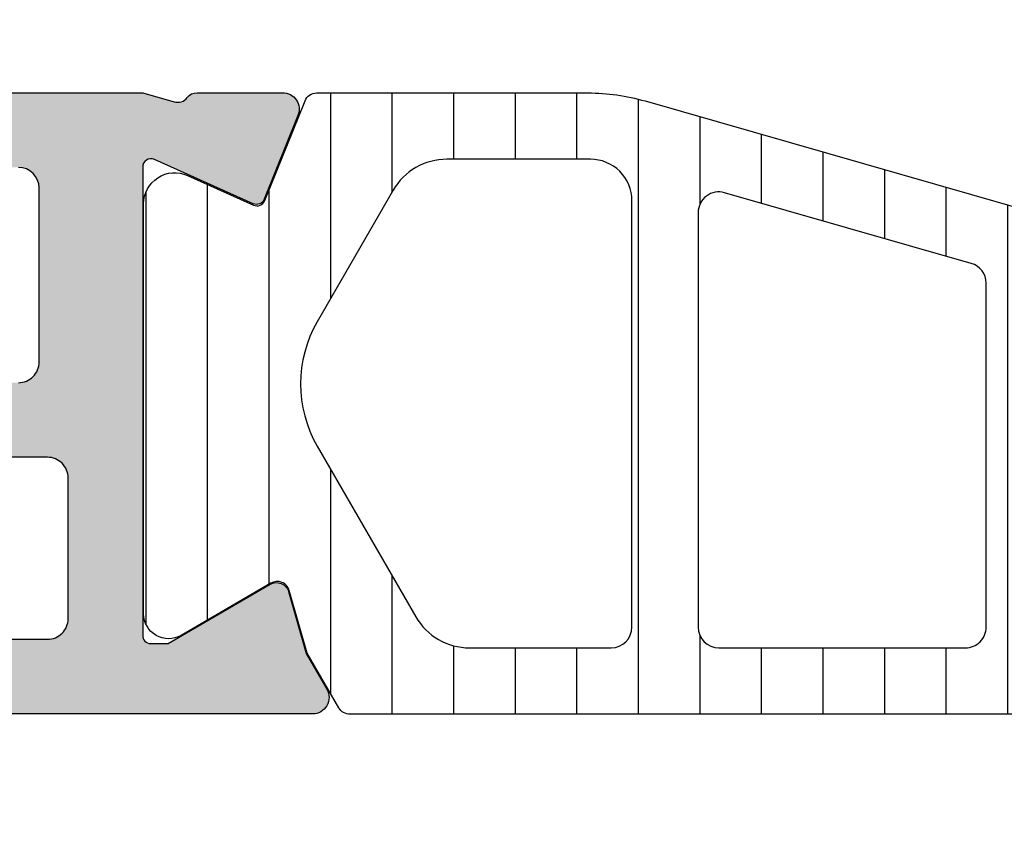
# Model space of a CAD drawing. Header units: millimetres. Extents: x 373037 to 682063, y 76092 to 274210.
# Tile 392 of 552: x 681549 to 681573, y 255978 to 255998. Entities that reach past the tile are written whole.
import ezdxf

# ---------------------------------------------------------------- set-up
doc = ezdxf.new("R2010")
doc.units = ezdxf.units.MM
doc.header["$LTSCALE"] = 100
doc.layers.add('PUDORYS', color=253, linetype='CONTINUOUS')
pattern_1 = [(135, (679960.638258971, 248348.1544064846), (-1.077630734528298, -1.077630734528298), []), (225, (679960.638258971, 248348.1544064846), (1.077630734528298, -1.077630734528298), [])]

msp = doc.modelspace()

# ---------------------------------------------------------------- hatches: boundary and pattern name
at = {"layer": 'PUDORYS', "true_color": 0x939598}
h = msp.add_hatch(color=252, dxfattribs=at)
edge = h.paths.add_edge_path(flags=16)
edge.add_ellipse((681522.1563332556, 255987.3650437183), major_axis=(-0.4999740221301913, 0), ratio=1, start_angle=-90.00297707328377, end_angle=0.002977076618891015)
edge.add_line((681521.656359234, 255987.3650177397), (681521.656359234, 255969.3650177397))
edge.add_ellipse((681522.1563332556, 255969.3649917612), major_axis=(-0.4999740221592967, 0), ratio=1, start_angle=-0.002977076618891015, end_angle=90.00297707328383)
edge.add_line((681522.156359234, 255968.8650177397), (681534.656359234, 255968.8650177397))
edge.add_ellipse((681534.656337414, 255969.3650395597), major_axis=(-0.5000218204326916, 0), ratio=1, start_angle=90.00250027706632, end_angle=179.9974997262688)
edge.add_line((681535.156359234, 255969.3650177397), (681535.156359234, 255981.9680687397))
edge.add_ellipse((681536.6563581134, 255981.9680698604), major_axis=(-1.499998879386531, 0), ratio=1, start_angle=-90.00004280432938, end_angle=4.280432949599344e-05, ccw=False)
edge.add_line((681536.656359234, 255983.4680687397), (681549.656347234, 255983.4680687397))
edge.add_ellipse((681549.6563476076, 255983.9680683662), major_axis=(-0.4999996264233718, 0), ratio=1, start_angle=89.99995719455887, end_angle=180.0000428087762)
edge.add_line((681550.156347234, 255983.9680687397), (681550.156347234, 255987.3650177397))
edge.add_ellipse((681549.6563476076, 255987.3650181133), major_axis=(-0.4999996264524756, 0), ratio=1, start_angle=179.9999571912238, end_angle=270.0000428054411)
edge.add_line((681549.656347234, 255987.8650177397), (681522.156359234, 255987.8650177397))
edge = h.paths.add_edge_path()
edge.add_line((681520.9563472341, 256016.6650127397), (681523.9563472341, 256016.6650127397))
edge.add_line((681523.9563472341, 256016.6650127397), (681523.9563472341, 256014.6650127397))
edge.add_arc((681523.4563732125, 256014.6649867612), 0.4999740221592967, -90.00297707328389, 0.002977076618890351, ccw=False)
edge.add_line((681523.4563472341, 256014.1650127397), (681522.9563472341, 256014.1650127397))
edge.add_line((681522.9563472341, 256014.1650127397), (681522.9563472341, 256015.1650127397))
edge.add_line((681522.9563472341, 256015.1650127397), (681521.9563472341, 256015.1650127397))
edge.add_arc((681521.9564113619, 256014.1649486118), 1.000064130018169, 90.00367402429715, 179.9963259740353)
edge.add_line((681520.9563472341, 256014.1650127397), (681520.9563472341, 256010.1650127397))
edge.add_arc((681521.9563772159, 256010.1650427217), 1.000029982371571, 180.0017177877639, 269.9982822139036)
edge.add_line((681521.9563472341, 256009.1650127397), (681522.9563472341, 256009.1650127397))
edge.add_line((681522.9563472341, 256009.1650127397), (681522.9563472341, 256010.1650127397))
edge.add_line((681522.9563472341, 256010.1650127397), (681523.4563472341, 256010.1650127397))
edge.add_arc((681523.4563416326, 256009.6650071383), 0.5000056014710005, 0.0006418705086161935, 89.99935813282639, ccw=False)
edge.add_line((681523.9563472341, 256009.6650127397), (681523.9563472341, 256006.8650097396))
edge.add_arc((681523.4563472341, 256006.8650097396), 0.5, 180.0000000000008, 360, ccw=False)
edge.add_line((681522.9563472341, 256006.8650097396), (681522.9563472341, 256007.1650127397))
edge.add_arc((681522.4563365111, 256007.1650020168), 0.5000107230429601, 0.001228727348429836, 89.99877126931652)
edge.add_line((681522.4563472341, 256007.6650127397), (681521.9563472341, 256007.6650127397))
edge.add_arc((681521.9564151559, 256007.1649448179), 0.5000679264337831, 90.00778221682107, 179.992217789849)
edge.add_line((681521.4563472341, 256007.1650127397), (681521.4563472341, 255995.8650177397))
edge.add_arc((681521.956369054, 255995.8650395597), 0.5000218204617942, 180.0025002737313, 269.9974997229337)
edge.add_line((681521.9563472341, 255995.3650177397), (681522.4563472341, 255995.3650177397))
edge.add_arc((681522.4564099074, 255995.8649550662), 0.4999373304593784, 269.9928172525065, 360.0071827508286)
edge.add_line((681522.9563472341, 255995.8650177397), (681522.9563472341, 255996.1650207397))
edge.add_arc((681523.4564100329, 255996.1649579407), 0.5000628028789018, 90.00719532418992, 179.992804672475, ccw=False)
edge.add_line((681523.4563472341, 255996.6650207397), (681527.9563472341, 255996.6650207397))
edge.add_arc((681527.9563416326, 255996.1650151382), 0.5000056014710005, 0.0006418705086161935, 89.99935813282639, ccw=False)
edge.add_line((681528.4563472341, 255996.1650207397), (681528.4563472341, 255995.3650177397))
edge.add_arc((681527.9563732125, 255995.3649917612), 0.4999740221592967, -90.00297707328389, 0.002977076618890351, ccw=False)
edge.add_line((681527.9563472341, 255994.8650177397), (681525.9563472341, 255994.8650177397))
edge.add_arc((681525.9564151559, 255994.3649498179), 0.5000679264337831, 90.00778221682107, 179.992217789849)
edge.add_line((681525.4563472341, 255994.3650177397), (681525.4563472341, 255993.8650177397))
edge.add_arc((681524.9564099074, 255993.8649550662), 0.4999373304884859, -90.00718274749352, 0.007182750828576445, ccw=False)
edge.add_line((681524.9563472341, 255993.3650177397), (681521.9563472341, 255993.3650177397))
edge.add_arc((681521.9564023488, 255992.864962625), 0.500055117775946, 90.00631499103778, 179.9936850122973)
edge.add_line((681521.4563472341, 255992.8650177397), (681521.4563472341, 255991.1650207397))
edge.add_arc((681522.9563153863, 255991.1649888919), 1.499968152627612, 179.9987834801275, 270.0012165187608)
edge.add_line((681522.9563472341, 255989.6650207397), (681548.9563472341, 255989.6650207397))
edge.add_arc((681548.9563680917, 255990.1649998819), 0.4999791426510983, 269.9976097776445, 360.0023902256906)
edge.add_line((681549.4563472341, 255990.1650207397), (681549.4563472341, 255994.3650177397))
edge.add_arc((681548.9563416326, 255994.3650121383), 0.500005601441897, 0.0006418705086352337, 89.99935813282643)
edge.add_line((681548.9563472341, 255994.8650177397), (681546.9563472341, 255994.8650177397))
edge.add_arc((681546.956369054, 255995.3650395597), 0.5000218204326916, 180.0025002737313, 269.9974997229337, ccw=False)
edge.add_line((681546.4563472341, 255995.3650177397), (681546.4563472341, 255996.1650207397))
edge.add_arc((681546.9563997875, 255996.1649681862), 0.5000525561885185, 90.00602154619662, 179.9939784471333, ccw=False)
edge.add_line((681546.9563472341, 255996.6650207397), (681551.9563482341, 255996.6650207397))
edge.add_line((681551.9563482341, 255996.6650207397), (681552.7142372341, 255996.4476997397))
edge.add_arc((681552.7969285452, 255996.7360781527), 0.2999999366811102, 253.9999757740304, 322.0951853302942)
edge.add_arc((681553.2703483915, 255996.3674676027), 0.3000001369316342, 90.00003006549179, 142.0952818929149, ccw=False)
edge.add_line((681553.2703482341, 255996.6674677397), (681555.3344952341, 255996.6674657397))
edge.add_arc((681555.3344956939, 255996.2674663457), 0.399999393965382, -21.97376953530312, 90.00006587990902, ccw=False)
edge.add_line((681555.705437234, 255996.1177937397), (681554.8890762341, 255994.0945647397))
edge.add_arc((681554.7036059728, 255994.169401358), 0.1999993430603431, 245.85890762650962, 338.02609216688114, ccw=False)
edge.add_line((681554.621809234, 255993.9868937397), (681552.238124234, 255995.0552137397))
edge.add_arc((681552.1563275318, 255994.8727056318), 0.1999997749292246, 65.85897455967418, 180.8199006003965)
edge.add_line((681551.9563482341, 255994.8698437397), (681551.9563472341, 255983.5657637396))
edge.add_arc((681552.1477617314, 255983.5573320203), 0.191600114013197, 177.4777781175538, 271.0444500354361)
edge.add_line((681552.151254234, 255983.3657637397), (681552.571838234, 255983.3657637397))
edge.add_line((681552.5718382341, 255983.3657637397), (681555.0374502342, 255984.7974987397))
edge.add_arc((681555.1882619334, 255984.5381617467), 0.2999997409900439, 15.999971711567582, 120.17919611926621, ccw=False)
edge.add_line((681555.476640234, 255984.6208527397), (681555.904511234, 255983.1286917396))
edge.add_line((681555.904511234, 255983.1286917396), (681556.402923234, 255982.2654167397))
edge.add_arc((681556.0565129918, 255982.0654167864), 0.4000000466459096, -89.9999652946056, 29.999988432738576, ccw=False)
edge.add_line((681556.056513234, 255981.6654167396), (681551.9485822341, 255981.6657637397))
edge.add_line((681551.9485822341, 255981.6657637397), (681537.456525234, 255981.6680687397))
edge.add_arc((681537.4563471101, 255981.1680688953), 0.4999998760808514, 89.9795884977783, 180.0000178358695)
edge.add_line((681536.9563472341, 255981.1680687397), (681536.9563472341, 255975.7650267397))
edge.add_arc((681537.4563468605, 255975.7650263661), 0.4999996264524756, 179.9999571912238, 270.0000428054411)
edge.add_line((681537.4563472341, 255975.2650267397), (681539.9563472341, 255975.2650267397))
edge.add_arc((681539.9563476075, 255974.7650271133), 0.4999996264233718, -4.280877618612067e-05, 90.00004280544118, ccw=False)
edge.add_line((681540.4563472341, 255974.7650267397), (681540.4563472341, 255973.4650237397))
edge.add_arc((681539.9563680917, 255973.4650028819), 0.4999791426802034, -90.00239022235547, 0.0023902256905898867, ccw=False)
edge.add_line((681539.9563472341, 255972.9650237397), (681539.4563472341, 255972.9650237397))
edge.add_line((681539.4563472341, 255972.9650237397), (681539.4563472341, 255973.9650237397))
edge.add_line((681539.4563472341, 255973.9650237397), (681537.9563472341, 255973.9650237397))
edge.add_arc((681537.9563789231, 255972.9649920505), 1.000031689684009, 90.00181559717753, 179.9981844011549)
edge.add_line((681536.9563472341, 255972.9650237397), (681536.9563472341, 255968.9650237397))
edge.add_arc((681537.9564164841, 255968.9650929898), 1.00006925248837, 180.0039674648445, 269.996032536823)
edge.add_line((681537.9563472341, 255967.9650237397), (681539.4563472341, 255967.9650237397))
edge.add_line((681539.4563472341, 255967.9650237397), (681539.4563472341, 255968.9650237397))
edge.add_line((681539.4563472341, 255968.9650237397), (681539.9563472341, 255968.9650237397))
edge.add_arc((681539.9563732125, 255968.4650497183), 0.4999740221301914, -0.002977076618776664, 90.00297707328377, ccw=False)
edge.add_line((681540.4563472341, 255968.4650237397), (681540.4563472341, 255967.1650207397))
edge.add_arc((681539.9563416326, 255967.1650263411), 0.500005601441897, 270.00064186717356, 359.9993581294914, ccw=False)
edge.add_line((681539.9563472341, 255966.6650207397), (681520.9563472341, 255966.6650207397))
edge.add_arc((681520.9563179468, 255968.1649914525), 1.49997071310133, 179.9988812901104, 270.0011187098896, ccw=False)
edge.add_line((681519.4563472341, 255968.1650207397), (681519.4563472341, 256015.1650127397))
edge.add_arc((681520.9564075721, 256015.1649524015), 1.500060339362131, 90.0023046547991, 179.9976953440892, ccw=False)
h = msp.add_hatch(dxfattribs=at)
h.set_pattern_fill('ANSI37', color=252, scale=0.48, angle=90, style=0)
h.set_pattern_definition(pattern_1)
edge = h.paths.add_edge_path(flags=16)
edge.add_line((681582.8575962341, 256012.3292867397), (681582.7578522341, 256013.7221407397))
edge.add_arc((681583.3563191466, 256013.7649982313), 0.5999995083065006, 89.99999164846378, 184.0960805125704, ccw=False)
edge.add_arc((681583.3563193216, 256013.7649982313), 0.5999995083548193, -4.096080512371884, 90.00000835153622, ccw=False)
edge.add_line((681583.9547862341, 256013.7221407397), (681583.8550422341, 256012.3292867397))
edge.add_arc((681583.356319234, 256012.3650012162), 0.5000001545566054, 184.096064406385, 355.9039355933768, ccw=False)
edge = h.paths.add_edge_path(flags=16)
edge.add_arc((681584.9563158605, 256009.1649931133), 0.4999996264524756, 89.99995719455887, 180.0000428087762, ccw=False)
edge.add_line((681584.9563162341, 256009.6649927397), (681588.550001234, 256009.6649927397))
edge.add_arc((681588.5500012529, 256009.1649924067), 0.5000003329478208, -23.218026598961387, 90.00000216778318, ccw=False)
edge.add_line((681589.009507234, 256008.9678767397), (681586.293629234, 256002.6367747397))
edge.add_arc((681585.8341238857, 256002.8338906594), 0.4999998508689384, 267.4998893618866, 336.78191820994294, ccw=False)
edge.add_line((681585.812313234, 256002.3343667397), (681584.934506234, 256002.3726927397))
edge.add_arc((681584.9563157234, 256002.8722163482), 0.4999994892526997, 179.9999551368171, 267.5000208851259, ccw=False)
edge.add_line((681584.4563162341, 256002.8722167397), (681584.4563162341, 256009.1649927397))
edge = h.paths.add_edge_path(flags=16)
edge.add_line((681559.402397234, 256003.7568307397), (681555.253727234, 256012.6536837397))
edge.add_arc((681555.706880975, 256012.8649928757), 0.4999998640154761, 89.9999703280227, 205.0000079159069, ccw=False)
edge.add_line((681555.7068812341, 256013.3649927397), (681565.056316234, 256013.3649927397))
edge.add_arc((681565.0563166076, 256012.8649931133), 0.4999996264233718, -4.280877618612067e-05, 90.00004280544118, ccw=False)
edge.add_line((681565.556316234, 256012.8649927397), (681565.556316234, 256003.7410697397))
edge.add_arc((681565.0563161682, 256003.7410699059), 0.5000000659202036, 267.4999727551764, 359.999980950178, ccw=False)
edge.add_line((681565.0345062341, 256003.2415457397), (681559.8337422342, 256003.4686157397))
edge.add_arc((681559.8555519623, 256003.9681411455), 0.5000012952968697, 205.0000919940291, 267.5000025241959, ccw=False)
edge = h.paths.add_edge_path(flags=16)
edge.add_arc((681568.2563158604, 256012.8649931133), 0.4999996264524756, 89.99995719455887, 180.0000428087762, ccw=False)
edge.add_line((681568.256316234, 256013.3649927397), (681575.4563162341, 256013.3649927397))
edge.add_arc((681575.4563166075, 256012.8649931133), 0.4999996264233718, -4.280877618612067e-05, 90.00004280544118, ccw=False)
edge.add_line((681575.9563162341, 256012.8649927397), (681575.9563162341, 256011.6649927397))
edge.add_arc((681577.9563147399, 256011.6649912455), 1.999998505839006, 179.9999571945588, 270.0000428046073)
edge.add_line((681577.9563162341, 256009.6649927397), (681581.7563162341, 256009.6649927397))
edge.add_arc((681581.7563166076, 256009.1649931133), 0.4999996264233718, -4.280877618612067e-05, 90.00004280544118, ccw=False)
edge.add_line((681582.256316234, 256009.1649927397), (681582.256316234, 256003.0119317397))
edge.add_arc((681581.756316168, 256003.011931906), 0.5000000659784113, 267.4999727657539, 359.999980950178, ccw=False)
edge.add_line((681581.7345062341, 256002.5124077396), (681576.2345062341, 256002.7525427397))
edge.add_arc((681576.2563157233, 256003.2520663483), 0.4999994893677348, 179.9999551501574, 267.50002088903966, ccw=False)
edge.add_line((681575.756316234, 256003.2520667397), (681575.756316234, 256008.5649927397))
edge.add_arc((681574.656316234, 256008.5649927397), 1.100000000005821, 0, 180)
edge.add_line((681573.556316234, 256008.5649927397), (681573.556316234, 256003.3917817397))
edge.add_arc((681573.0563161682, 256003.3917819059), 0.5000000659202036, 267.4999727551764, 359.999980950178, ccw=False)
edge.add_line((681573.0345062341, 256002.8922577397), (681568.2345062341, 256003.1018307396))
edge.add_arc((681568.2563157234, 256003.6013543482), 0.4999994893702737, 179.9999551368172, 267.50002088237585, ccw=False)
edge.add_line((681567.756316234, 256003.6013547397), (681567.756316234, 256012.8649927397))
edge = h.paths.add_edge_path()
edge.add_line((681553.043263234, 256011.4785357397), (681557.141112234, 256002.6906697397))
edge.add_ellipse((681559.8600376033, 256003.9585272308), major_axis=(-3.00000296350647, 0), ratio=1, start_angle=25.00003062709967, end_angle=87.49994116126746)
edge.add_line((681559.729176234, 256000.9613797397), (681560.378126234, 256000.9330457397))
edge.add_ellipse((681560.3563167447, 256000.4335221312), major_axis=(-0.4999994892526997, 0), ratio=1, start_angle=179.9999551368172, end_angle=267.5000208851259, ccw=False)
edge.add_line((681560.856316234, 256000.4335217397), (681560.856316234, 255999.4649927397))
edge.add_ellipse((681560.9563161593, 255999.464992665), major_axis=(-0.09999992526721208, 0), ratio=1, start_angle=-4.28221165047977e-05, end_angle=90.00004282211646)
edge.add_line((681560.9563162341, 255999.3649927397), (681561.556316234, 255999.3649927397))
edge.add_ellipse((681561.5563163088, 255999.464992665), major_axis=(-0.09999992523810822, 0), ratio=1, start_angle=89.99995719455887, end_angle=180.0000428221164)
edge.add_line((681561.656316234, 255999.4649927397), (681561.656316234, 256000.3680307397))
edge.add_ellipse((681562.1563162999, 256000.3680305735), major_axis=(-0.5000000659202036, 0), ratio=1, start_angle=267.4999727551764, end_angle=359.99998095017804, ccw=False)
edge.add_line((681562.1781262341, 256000.8675547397), (681571.0784202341, 256000.4737167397))
edge.add_ellipse((681571.0563161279, 255999.9742054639), major_axis=(-0.5000001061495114, 0), ratio=1, start_angle=179.9999170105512, end_angle=267.4662307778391, ccw=False)
edge.add_line((681571.556316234, 255999.9742047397), (681571.556316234, 255999.3649927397))
edge.add_ellipse((681571.6563161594, 255999.364992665), major_axis=(-0.09999992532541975, 0), ratio=1, start_angle=-4.282211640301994e-05, end_angle=90.00004277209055)
edge.add_line((681571.656316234, 255999.2649927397), (681572.256316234, 255999.2649927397))
edge.add_ellipse((681572.2563163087, 255999.364992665), major_axis=(-0.09999992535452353, 0), ratio=1, start_angle=89.99995721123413, end_angle=180.0000428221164)
edge.add_line((681572.356316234, 255999.3649927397), (681572.356316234, 255999.8945547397))
edge.add_ellipse((681572.8563167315, 255999.8945550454), major_axis=(-0.5000004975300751, 0), ratio=1, start_angle=-92.53369799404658, end_angle=3.503136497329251e-05, ccw=False)
edge.add_line((681572.8784202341, 256000.3940667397), (681584.4186452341, 255999.8834107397))
edge.add_ellipse((681584.3968357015, 255999.383886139), major_axis=(-0.5000004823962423, 0), ratio=1, start_angle=176.7829426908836, end_angle=267.50002091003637, ccw=False)
edge.add_line((681584.8960482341, 255999.3558267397), (681584.607485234, 255994.2220837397))
edge.add_ellipse((681584.197067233, 255994.3376391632), major_axis=(-0.4263754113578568, 0), ratio=1, start_angle=20.758972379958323, end_angle=164.2751455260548, ccw=False)
edge.add_line((681583.798372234, 255994.1865157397), (681583.799612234, 255994.4191187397))
edge.add_line((681583.7996122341, 255994.4191187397), (681584.0977502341, 255996.3016977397))
edge.add_line((681584.0977502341, 255996.3016977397), (681583.6973242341, 255999.1509827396))
edge.add_ellipse((681583.4002436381, 255999.109232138), major_axis=(-0.2999999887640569, 0), ratio=1, start_angle=187.9997440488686, end_angle=304.5977463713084)
edge.add_ellipse((681584.9333570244, 255996.8866610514), major_axis=(-3.000047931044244, 0), ratio=1, start_angle=-55.40235871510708, end_angle=18.00842457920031)
edge.add_line((681582.0802782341, 255995.9591757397), (681582.7138542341, 255993.7042847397))
edge.add_ellipse((681583.4890667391, 255993.8652142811), major_axis=(-0.791740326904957, 0), ratio=1, start_angle=11.72768979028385, end_angle=83.20165374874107)
edge.add_line((681583.3953442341, 255993.0790407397), (681584.4535542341, 255993.0778197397))
edge.add_ellipse((681584.3244299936, 255994.2569059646), major_axis=(-1.186135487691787, 0), ratio=1, start_angle=96.24967815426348, end_angle=161.3444235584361)
edge.add_line((681585.4482442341, 255993.8774867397), (681586.5425772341, 255997.1188267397))
edge.add_line((681586.5425772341, 255997.1188267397), (681589.4323552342, 256005.1686217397))
edge.add_line((681589.432355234, 256005.1686217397), (681593.765164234, 256015.0664987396))
edge.add_ellipse((681593.3061552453, 256015.2647688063), major_axis=(-0.5000002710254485, 0), ratio=1, start_angle=156.6379505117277, end_angle=269.9334236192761)
edge.add_line((681593.3067362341, 256015.7647687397), (681592.760035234, 256015.7654037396))
edge.add_ellipse((681592.7594549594, 256015.2654036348), major_axis=(-0.5000004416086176, 0), ratio=1, start_angle=269.9335054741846, end_angle=336.0791754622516)
edge.add_line((681592.302401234, 256015.4681407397), (681590.900645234, 256012.2641377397))
edge.add_ellipse((681589.9845041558, 256012.6649920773), major_axis=(-0.9999993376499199, 0), ratio=1, start_angle=89.99994718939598, end_angle=156.368385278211, ccw=False)
edge.add_line((681589.984503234, 256011.6649927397), (681584.756561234, 256011.6649927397))
edge.add_line((681584.756561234, 256011.6649927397), (681584.7565522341, 256013.4644717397))
edge.add_line((681584.7565522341, 256013.4644717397), (681585.2713532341, 256013.6024137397))
edge.add_ellipse((681585.1565879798, 256013.8795677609), major_axis=(-0.2999756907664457, 0), ratio=1, start_angle=112.4937002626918, end_angle=202.5035666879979)
edge.add_line((681585.4337222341, 256013.9943807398), (681584.5845552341, 256015.2645077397))
edge.add_ellipse((681583.7186910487, 256014.7647869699), major_axis=(-0.9997207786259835, 0), ratio=1, start_angle=209.9907606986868, end_angle=270.0076118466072)
edge.add_line((681583.718558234, 256015.7645077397), (681582.994197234, 256015.7644767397))
edge.add_ellipse((681582.9944052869, 256014.7647389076), major_axis=(-0.9997378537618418, 0), ratio=1, start_angle=270.0119236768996, end_angle=330.0086750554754)
edge.add_line((681582.1285312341, 256015.2644767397), (681581.2793642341, 256013.9943807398))
edge.add_ellipse((681581.5565117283, 256013.8795688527), major_axis=(-0.2999875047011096, 0), ratio=1, start_angle=-22.50240616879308, end_angle=67.5013961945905)
edge.add_line((681581.441718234, 256013.6024137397), (681581.956534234, 256013.4644417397))
edge.add_line((681581.9565342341, 256013.4644417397), (681581.9565422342, 256011.6649927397))
edge.add_line((681581.956542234, 256011.6649927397), (681578.7563152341, 256011.6649927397))
edge.add_ellipse((681578.7563150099, 256011.9649925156), major_axis=(-0.2999997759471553, 0), ratio=1, start_angle=-4.279988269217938e-05, end_angle=90.00004280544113, ccw=False)
edge.add_line((681578.4563152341, 256011.9649927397), (681578.4563152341, 256015.2649887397))
edge.add_ellipse((681577.9563156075, 256015.2649891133), major_axis=(-0.4999996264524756, 0), ratio=1, start_angle=179.9999571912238, end_angle=270.0000428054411)
edge.add_line((681577.9563152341, 256015.7649887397), (681551.0586932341, 256015.7649887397))
edge.add_line((681551.0586932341, 256015.7649887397), (681550.1635752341, 256014.2145967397))
edge.add_ellipse((681550.5965877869, 256013.9645966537), major_axis=(-0.4999999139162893, 0), ratio=1, start_angle=-30.0000170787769, end_angle=89.99993665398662)
edge.add_line((681550.5965872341, 256013.4645967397), (681550.5965872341, 256011.7672257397))
edge.add_line((681550.5965872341, 256011.7672257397), (681552.590109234, 256011.7672257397))
edge.add_ellipse((681552.5901095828, 256011.2672254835), major_axis=(-0.5000002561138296, 0), ratio=1, start_angle=205.0001285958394, end_angle=270.00003995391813, ccw=False)
h = msp.add_hatch(dxfattribs=at)
h.set_pattern_fill('ANSI37', color=252, scale=0.48, angle=90, style=0)
h.set_pattern_definition(pattern_1)
edge = h.paths.add_edge_path(flags=16)
edge.add_line((681582.8575962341, 256012.3292865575), (681582.7578522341, 256013.7221405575))
edge.add_arc((681583.3563191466, 256013.7649980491), 0.5999995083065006, 89.99999164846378, 184.0960805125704, ccw=False)
edge.add_arc((681583.3563193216, 256013.7649980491), 0.5999995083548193, -4.096080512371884, 90.00000835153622, ccw=False)
edge.add_line((681583.9547862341, 256013.7221405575), (681583.8550422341, 256012.3292865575))
edge.add_arc((681583.356319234, 256012.365001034), 0.5000001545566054, 184.096064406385, 355.9039355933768, ccw=False)
edge = h.paths.add_edge_path(flags=16)
edge.add_arc((681584.9563158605, 256009.1649929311), 0.4999996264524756, 89.99995719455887, 180.0000428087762, ccw=False)
edge.add_line((681584.9563162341, 256009.6649925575), (681588.550001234, 256009.6649925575))
edge.add_arc((681588.5500012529, 256009.1649922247), 0.5000003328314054, -23.21802661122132, 90.00000216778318, ccw=False)
edge.add_line((681589.009507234, 256008.9678765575), (681586.293629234, 256002.6367745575))
edge.add_arc((681585.8341238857, 256002.8338904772), 0.4999998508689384, 267.4998893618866, 336.78191820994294, ccw=False)
edge.add_line((681585.812313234, 256002.3343665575), (681584.934506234, 256002.3726925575))
edge.add_arc((681584.9563157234, 256002.8722161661), 0.4999994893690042, 179.9999551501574, 267.5000208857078, ccw=False)
edge.add_line((681584.4563162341, 256002.8722165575), (681584.4563162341, 256009.1649925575))
edge = h.paths.add_edge_path(flags=16)
edge.add_line((681559.402397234, 256003.7568305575), (681555.253727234, 256012.6536835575))
edge.add_arc((681555.706880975, 256012.8649926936), 0.4999998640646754, 89.99997032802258, 205.0000079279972, ccw=False)
edge.add_line((681555.7068812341, 256013.3649925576), (681565.056316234, 256013.3649925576))
edge.add_arc((681565.0563166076, 256012.8649929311), 0.4999996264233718, -4.280877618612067e-05, 90.00004280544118, ccw=False)
edge.add_line((681565.556316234, 256012.8649925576), (681565.556316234, 256003.7410695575))
edge.add_arc((681565.0563161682, 256003.7410697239), 0.5000000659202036, 267.4999727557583, 359.9999809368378, ccw=False)
edge.add_line((681565.0345062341, 256003.2415455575), (681559.8337422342, 256003.4686155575))
edge.add_arc((681559.8555519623, 256003.9681409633), 0.5000012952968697, 205.0000919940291, 267.5000025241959, ccw=False)
edge = h.paths.add_edge_path(flags=16)
edge.add_arc((681568.2563158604, 256012.8649929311), 0.4999996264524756, 89.99995719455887, 180.0000428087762, ccw=False)
edge.add_line((681568.256316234, 256013.3649925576), (681575.4563162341, 256013.3649925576))
edge.add_arc((681575.4563166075, 256012.8649929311), 0.4999996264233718, -4.280877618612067e-05, 90.00004280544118, ccw=False)
edge.add_line((681575.9563162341, 256012.8649925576), (681575.9563162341, 256011.6649925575))
edge.add_arc((681577.9563147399, 256011.6649910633), 1.999998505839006, 179.9999571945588, 270.0000428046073)
edge.add_line((681577.9563162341, 256009.6649925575), (681581.7563162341, 256009.6649925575))
edge.add_arc((681581.7563166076, 256009.1649929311), 0.4999996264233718, -4.280877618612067e-05, 90.00004280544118, ccw=False)
edge.add_line((681582.256316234, 256009.1649925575), (681582.256316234, 256003.0119315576))
edge.add_arc((681581.756316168, 256003.0119317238), 0.5000000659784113, 267.4999727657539, 359.999980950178, ccw=False)
edge.add_line((681581.7345062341, 256002.5124075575), (681576.2345062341, 256002.7525425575))
edge.add_arc((681576.2563157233, 256003.252066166), 0.4999994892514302, 179.9999551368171, 267.50002088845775, ccw=False)
edge.add_line((681575.756316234, 256003.2520665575), (681575.756316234, 256008.5649925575))
edge.add_arc((681574.656316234, 256008.5649925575), 1.100000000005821, 0, 180)
edge.add_line((681573.556316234, 256008.5649925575), (681573.556316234, 256003.3917815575))
edge.add_arc((681573.0563161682, 256003.3917817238), 0.5000000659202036, 267.4999727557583, 359.9999809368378, ccw=False)
edge.add_line((681573.0345062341, 256002.8922575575), (681568.2345062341, 256003.1018305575))
edge.add_arc((681568.2563157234, 256003.6013541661), 0.4999994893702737, 179.9999551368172, 267.50002088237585, ccw=False)
edge.add_line((681567.756316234, 256003.6013545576), (681567.756316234, 256012.8649925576))
edge = h.paths.add_edge_path()
edge.add_line((681553.043263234, 256011.4785355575), (681557.141112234, 256002.6906695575))
edge.add_ellipse((681559.8600376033, 256003.9585270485), major_axis=(-3.00000296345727, 0), ratio=1, start_angle=25.00003062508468, end_angle=87.49994116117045)
edge.add_line((681559.729176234, 256000.9613795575), (681560.378126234, 256000.9330455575))
edge.add_ellipse((681560.3563167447, 256000.4335219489), major_axis=(-0.4999994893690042, 0), ratio=1, start_angle=179.9999551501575, end_angle=267.5000208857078, ccw=False)
edge.add_line((681560.856316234, 256000.4335215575), (681560.856316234, 255999.4649925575))
edge.add_ellipse((681560.9563161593, 255999.4649924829), major_axis=(-0.09999992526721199, 0), ratio=1, start_angle=-4.275541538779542e-05, end_angle=90.0000428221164)
edge.add_line((681560.9563162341, 255999.3649925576), (681561.556316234, 255999.3649925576))
edge.add_ellipse((681561.5563163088, 255999.4649924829), major_axis=(-0.09999992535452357, 0), ratio=1, start_angle=89.99995719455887, end_angle=180.0000427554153)
edge.add_line((681561.656316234, 255999.4649925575), (681561.656316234, 256000.3680305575))
edge.add_ellipse((681562.1563162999, 256000.3680303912), major_axis=(-0.5000000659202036, 0), ratio=1, start_angle=267.4999727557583, end_angle=359.9999809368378, ccw=False)
edge.add_line((681562.1781262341, 256000.8675545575), (681571.0784202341, 256000.4737165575))
edge.add_ellipse((681571.0563161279, 255999.9742052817), major_axis=(-0.5000001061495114, 0), ratio=1, start_angle=179.9999170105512, end_angle=267.4662307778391, ccw=False)
edge.add_line((681571.556316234, 255999.9742045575), (681571.556316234, 255999.3649925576))
edge.add_ellipse((681571.6563161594, 255999.3649924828), major_axis=(-0.09999992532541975, 0), ratio=1, start_angle=-4.282211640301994e-05, end_angle=90.00004277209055)
edge.add_line((681571.656316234, 255999.2649925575), (681572.256316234, 255999.2649925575))
edge.add_ellipse((681572.2563163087, 255999.3649924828), major_axis=(-0.09999992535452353, 0), ratio=1, start_angle=89.99995721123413, end_angle=180.0000428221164)
edge.add_line((681572.356316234, 255999.3649925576), (681572.356316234, 255999.8945545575))
edge.add_ellipse((681572.8563167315, 255999.8945548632), major_axis=(-0.5000004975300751, 0), ratio=1, start_angle=-92.53369799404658, end_angle=3.503136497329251e-05, ccw=False)
edge.add_line((681572.8784202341, 256000.3940665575), (681584.4186452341, 255999.8834105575))
edge.add_ellipse((681584.3968357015, 255999.3838859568), major_axis=(-0.5000004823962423, 0), ratio=1, start_angle=176.7829426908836, end_angle=267.50002091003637, ccw=False)
edge.add_line((681584.8960482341, 255999.3558265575), (681584.607485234, 255994.2220835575))
edge.add_ellipse((681584.197067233, 255994.3376389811), major_axis=(-0.4263754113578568, 0), ratio=1, start_angle=20.758972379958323, end_angle=164.2751455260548, ccw=False)
edge.add_line((681583.798372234, 255994.1865155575), (681583.799612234, 255994.4191185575))
edge.add_line((681583.7996122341, 255994.4191185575), (681584.0977502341, 255996.3016975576))
edge.add_line((681584.0977502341, 255996.3016975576), (681583.6973242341, 255999.1509825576))
edge.add_ellipse((681583.4002436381, 255999.109231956), major_axis=(-0.2999999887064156, 0), ratio=1, start_angle=187.9997440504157, end_angle=304.5977463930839)
edge.add_ellipse((681584.9333570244, 255996.8866608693), major_axis=(-3.000047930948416, 0), ratio=1, start_angle=-55.40235871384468, end_angle=18.00842458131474)
edge.add_line((681582.0802782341, 255995.9591755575), (681582.7138542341, 255993.7042845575))
edge.add_ellipse((681583.4890667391, 255993.8652140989), major_axis=(-0.791740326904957, 0), ratio=1, start_angle=11.72768979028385, end_angle=83.20165374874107)
edge.add_line((681583.3953442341, 255993.0790405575), (681584.4535542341, 255993.0778195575))
edge.add_ellipse((681584.3244299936, 255994.2569057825), major_axis=(-1.186135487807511, 0), ratio=1, start_angle=96.2496781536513, end_angle=161.3444235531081)
edge.add_line((681585.4482442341, 255993.8774865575), (681586.5425772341, 255997.1188265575))
edge.add_line((681586.5425772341, 255997.1188265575), (681589.4323552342, 256005.1686215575))
edge.add_line((681589.432355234, 256005.1686215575), (681593.765164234, 256015.0664985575))
edge.add_ellipse((681593.3061552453, 256015.2647686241), major_axis=(-0.5000002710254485, 0), ratio=1, start_angle=156.6379505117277, end_angle=269.9334236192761)
edge.add_line((681593.3067362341, 256015.7647685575), (681592.760035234, 256015.7654035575))
edge.add_ellipse((681592.7594549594, 256015.2654034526), major_axis=(-0.5000004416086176, 0), ratio=1, start_angle=269.9335054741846, end_angle=336.0791754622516)
edge.add_line((681592.302401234, 256015.4681405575), (681590.900645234, 256012.2641375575))
edge.add_ellipse((681589.9845041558, 256012.6649918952), major_axis=(-0.9999993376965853, 0), ratio=1, start_angle=89.99994718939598, end_angle=156.3683852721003, ccw=False)
edge.add_line((681589.984503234, 256011.6649925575), (681584.756561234, 256011.6649925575))
edge.add_line((681584.756561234, 256011.6649925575), (681584.7565522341, 256013.4644715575))
edge.add_line((681584.7565522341, 256013.4644715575), (681585.2713532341, 256013.6024135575))
edge.add_ellipse((681585.1565879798, 256013.8795675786), major_axis=(-0.2999756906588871, 0), ratio=1, start_angle=112.4937002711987, end_angle=202.5035667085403)
edge.add_line((681585.4337222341, 256013.9943805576), (681584.5845552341, 256015.2645075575))
edge.add_ellipse((681583.7186910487, 256014.7647867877), major_axis=(-0.9997207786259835, 0), ratio=1, start_angle=209.9907606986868, end_angle=270.0076118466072)
edge.add_line((681583.718558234, 256015.7645075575), (681582.994197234, 256015.7644765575))
edge.add_ellipse((681582.9944052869, 256014.7647387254), major_axis=(-0.9997378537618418, 0), ratio=1, start_angle=270.0119236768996, end_angle=330.0086750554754)
edge.add_line((681582.1285312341, 256015.2644765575), (681581.2793642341, 256013.9943805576))
edge.add_ellipse((681581.5565117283, 256013.8795686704), major_axis=(-0.2999875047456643, 0), ratio=1, start_angle=-22.50240618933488, end_angle=67.50139618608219)
edge.add_line((681581.441718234, 256013.6024135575), (681581.956534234, 256013.4644415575))
edge.add_line((681581.9565342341, 256013.4644415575), (681581.9565422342, 256011.6649925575))
edge.add_line((681581.956542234, 256011.6649925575), (681578.7563152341, 256011.6649925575))
edge.add_ellipse((681578.7563150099, 256011.9649923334), major_axis=(-0.2999997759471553, 0), ratio=1, start_angle=-4.279988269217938e-05, end_angle=90.00004280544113, ccw=False)
edge.add_line((681578.4563152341, 256011.9649925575), (681578.4563152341, 256015.2649885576))
edge.add_ellipse((681577.9563156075, 256015.2649889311), major_axis=(-0.4999996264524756, 0), ratio=1, start_angle=179.9999571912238, end_angle=270.0000428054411)
edge.add_line((681577.9563152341, 256015.7649885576), (681551.0586932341, 256015.7649885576))
edge.add_line((681551.0586932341, 256015.7649885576), (681550.1635752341, 256014.2145965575))
edge.add_ellipse((681550.5965877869, 256013.9645964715), major_axis=(-0.4999999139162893, 0), ratio=1, start_angle=-30.0000170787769, end_angle=89.99993665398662)
edge.add_line((681550.5965872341, 256013.4645965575), (681550.5965872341, 256011.7672255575))
edge.add_line((681550.5965872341, 256011.7672255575), (681552.590109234, 256011.7672255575))
edge.add_ellipse((681552.5901095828, 256011.2672253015), major_axis=(-0.5000002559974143, 0), ratio=1, start_angle=205.000128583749, end_angle=270.00003995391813, ccw=False)
h = msp.add_hatch(dxfattribs=at)
h.set_pattern_fill('ANSI31', color=252, scale=0.468, angle=45, style=0)
h.set_pattern_definition([(90, (679960.638258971, 248348.1544064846), (-1.4859, 3.33066907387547e-16), [])])
edge = h.paths.add_edge_path(flags=16)
edge.add_line((681579.367841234, 255984.0130927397), (681580.651203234, 255986.2358027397))
edge.add_ellipse((681578.9194782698, 255987.2356751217), major_axis=(-1.999654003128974, 0), ratio=1, start_angle=149.9984985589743, end_angle=209.9999542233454)
edge.add_line((681580.6512302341, 255988.2355007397), (681579.999102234, 255989.3650187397))
edge.add_ellipse((681577.4010220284, 255987.8650156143), major_axis=(-3.000005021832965, 0), ratio=1, start_angle=210.0000135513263, end_angle=253.9999452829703)
edge.add_line((681578.2279382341, 255990.7488047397), (681574.5569162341, 255991.8014527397))
edge.add_ellipse((681574.4190974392, 255991.3208217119), major_axis=(-0.5000002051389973, 0), ratio=1, start_angle=-106.0000072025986, end_angle=0.0007989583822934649)
edge.add_line((681573.919097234, 255991.3208147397), (681573.919207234, 255983.7630617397))
edge.add_ellipse((681574.4192070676, 255983.7630715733), major_axis=(-0.4999998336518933, 0), ratio=1, start_angle=0.001126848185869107, end_angle=90.000821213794)
edge.add_line((681574.419214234, 255983.2630717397), (681578.068863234, 255983.2631277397))
edge.add_ellipse((681578.0688237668, 255984.7631269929), major_axis=(-1.499999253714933, 0), ratio=1, start_angle=90.00150754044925, end_angle=149.9984727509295)
edge = h.paths.add_edge_path(flags=16)
edge.add_line((681572.3192052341, 255983.7630437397), (681572.319078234, 255992.0663737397))
edge.add_ellipse((681571.8190779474, 255992.0663654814), major_axis=(-0.5000002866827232, 0), ratio=1, start_angle=180.0009463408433, end_angle=254.0000560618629)
edge.add_line((681571.9568962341, 255992.5469967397), (681566.004134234, 255994.2539237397))
edge.add_ellipse((681565.8663152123, 255993.7732930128), major_axis=(-0.4999999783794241, 0), ratio=1, start_angle=-106.0000416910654, end_angle=0.0009480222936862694)
edge.add_line((681565.366315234, 255993.7732847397), (681565.366485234, 255983.7629307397))
edge.add_ellipse((681565.8664854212, 255983.7629429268), major_axis=(-0.5000001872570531, 0), ratio=1, start_angle=0.001396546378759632, end_angle=90.0008952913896)
edge.add_line((681565.8664932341, 255983.2629427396), (681571.8192132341, 255983.2630327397))
edge.add_ellipse((681571.8192049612, 255983.7630330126), major_axis=(-0.5000002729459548, 0), ratio=1, start_angle=90.00094800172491, end_angle=180.0012292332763)
edge = h.paths.add_edge_path(flags=16)
edge.add_line((681558.0021812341, 255994.3120797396), (681556.1682922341, 255991.1356897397))
edge.add_ellipse((681558.7663719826, 255989.6356898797), major_axis=(-3.000002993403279, 0), ratio=1, start_angle=-29.99996390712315, end_angle=30.0014917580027)
edge.add_line((681556.168332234, 255988.1356207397), (681558.5488272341, 255984.0127377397))
edge.add_ellipse((681559.8478455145, 255984.7627734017), major_axis=(-1.500000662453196, 0), ratio=1, start_angle=30.00155832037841, end_angle=90.00151717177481)
edge.add_line((681559.847885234, 255983.2627727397), (681563.266499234, 255983.2628637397))
edge.add_ellipse((681563.2664857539, 255983.7628632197), major_axis=(-0.4999994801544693, 0), ratio=1, start_angle=90.00154470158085, end_angle=180.0014346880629)
edge.add_line((681563.766485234, 255983.7628757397), (681563.766304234, 255994.0621907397))
edge.add_ellipse((681562.7663038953, 255994.062172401), major_axis=(-1.00000033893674, 0), ratio=1, start_angle=180.0010507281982, end_angle=270.0015275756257)
edge.add_line((681562.7662772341, 255995.0621727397), (681559.301179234, 255995.0620797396))
edge.add_ellipse((681559.3012194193, 255993.562079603), major_axis=(-1.500000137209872, 0), ratio=1, start_angle=270.0015349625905, end_angle=329.9999969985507)
edge = h.paths.add_edge_path()
edge.add_line((681556.154375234, 255996.6619477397), (681562.707438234, 255996.6621697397))
edge.add_arc((681562.7076050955, 255991.6621720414), 4.999997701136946, 73.99997623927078, 90.0019120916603, ccw=False)
edge.add_line((681564.0857932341, 255996.4684777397), (681578.972211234, 255992.1998667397))
edge.add_arc((681579.1100297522, 255992.6804970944), 0.4999994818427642, 254.0000020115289, 360.0000739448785)
edge.add_line((681579.6100292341, 255992.6804977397), (681579.6100292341, 255996.5638717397))
edge.add_arc((681580.6100292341, 255996.5638917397), 1.000000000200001, 0.0011459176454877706, 180.0011459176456, ccw=False)
edge.add_line((681581.6100292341, 255996.5639117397), (681581.6102172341, 255991.8655757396))
edge.add_line((681581.6102172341, 255991.8655757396), (681581.7662692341, 255991.8655757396))
edge.add_arc((681581.766269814, 255991.5655757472), 0.2999999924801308, 21.973845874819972, 90.00011076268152, ccw=False)
edge.add_line((681582.0444762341, 255991.6778307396), (681583.0176632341, 255989.2659287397))
edge.add_arc((681583.2031344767, 255989.3407653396), 0.20000024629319, 201.9737977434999, 294.1409822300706)
edge.add_line((681583.2849312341, 255989.1582567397), (681584.8836162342, 255989.8747567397))
edge.add_arc((681585.1903544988, 255989.1903509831), 0.7499997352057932, -1.8587370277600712e-05, 114.1410584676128, ccw=False)
edge.add_line((681585.9403542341, 255989.1903507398), (681585.9403542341, 255984.0828017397))
edge.add_arc((681585.3403544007, 255984.0828018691), 0.5999998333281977, 239.85707513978, 359.99998763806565, ccw=False)
edge.add_line((681585.0390592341, 255983.5639367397), (681582.8671022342, 255984.8251527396))
edge.add_arc((681582.7164539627, 255984.5657200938), 0.300000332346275, 59.85696928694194, 163.9999309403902)
edge.add_line((681582.428075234, 255984.6484117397), (681581.9938082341, 255983.1339397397))
edge.add_line((681581.9938082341, 255983.1339397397), (681581.231260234, 255981.8131677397))
edge.add_arc((681580.9714530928, 255981.9631684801), 0.299999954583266, 267.5366952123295, 329.9998317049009, ccw=False)
edge.add_line((681580.958559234, 255981.6634457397), (681556.968905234, 255981.6634457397))
edge.add_arc((681556.9489505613, 255981.9627814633), 0.3000001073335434, 210.0001477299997, 273.8138762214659, ccw=False)
edge.add_line((681556.689143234, 255981.8127807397), (681555.926575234, 255983.1335867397))
edge.add_line((681555.926575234, 255983.1335867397), (681555.4923082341, 255984.6480577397))
edge.add_arc((681555.2039291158, 255984.5653665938), 0.3000005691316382, 15.99995675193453, 120.1429184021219)
edge.add_line((681555.0532812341, 255984.8247997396), (681552.8813252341, 255983.5635837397))
edge.add_arc((681552.5800295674, 255984.0824491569), 0.6000003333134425, 180.000039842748, 300.14295235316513, ccw=False)
edge.add_line((681551.980029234, 255984.0824487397), (681551.980029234, 255993.9860487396))
edge.add_arc((681552.7300292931, 255993.9860494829), 0.750000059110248, 65.85897973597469, 180.0000567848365, ccw=False)
edge.add_line((681553.0367672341, 255994.6704557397), (681554.6354522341, 255993.9539557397))
edge.add_arc((681554.7172489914, 255994.1364643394), 0.2000002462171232, 245.8590177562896, 338.0262022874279)
edge.add_line((681554.902720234, 255994.0616277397), (681555.876179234, 255996.4742027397))
edge.add_arc((681556.1543850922, 255996.3619485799), 0.2999991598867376, 90.00188278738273, 158.0262614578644, ccw=False)

# ---------------------------------------------------------------- linework, layer by layer
at = {"layer": 'PUDORYS', "color": 252, "true_color": 0x939598}
for points in [[(681546.9563472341, 255996.6650207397), (681551.9563482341, 255996.6650207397), (681552.7142372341, 255996.4476997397), (681552.7142372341, 255996.4476997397, 0.306185), (681553.033638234, 255996.5517727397, -0.231306), (681553.2703482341, 255996.6674677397), (681555.3344952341, 255996.6674657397), (681555.3344952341, 255996.6674657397, -0.531563), (681555.705437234, 255996.1177937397), (681554.8890762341, 255994.0945647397), (681554.8890762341, 255994.0945647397, -0.425336), (681554.621809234, 255993.9868937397), (681552.238124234, 255995.0552137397), (681552.238124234, 255995.0552137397, 0.548397), (681551.9563482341, 255994.8698437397), (681551.9563472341, 255983.5657637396), (681551.9563472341, 255983.5657637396, 0.432566), (681552.151254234, 255983.3657637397), (681552.5718382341, 255983.3657637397), (681555.037450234, 255984.7974987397), (681555.037450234, 255984.7974987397, -0.488701), (681555.476640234, 255984.6208527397), (681555.904511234, 255983.1286917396), (681556.402923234, 255982.2654167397), (681556.402923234, 255982.2654167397, -0.57735), (681556.056513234, 255981.6654167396), (681551.9485822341, 255981.6657637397), (681537.456525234, 255981.6680687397)], [(681580.958559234, 255981.6634457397), (681556.968905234, 255981.6634457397), (681556.968905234, 255981.6634457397, -0.285866), (681556.689143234, 255981.8127807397), (681555.926575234, 255983.1335867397), (681555.4923082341, 255984.6480577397), (681555.4923082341, 255984.6480577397, 0.488505), (681555.0532812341, 255984.8247997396), (681552.8813252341, 255983.5635837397), (681552.8813252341, 255983.5635837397, -0.578182), (681551.980029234, 255984.0824487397), (681551.980029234, 255993.9860487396), (681551.980029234, 255993.9860487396, -0.543753), (681553.0367672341, 255994.6704557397), (681554.6354522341, 255993.9539557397), (681554.6354522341, 255993.9539557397, 0.425336), (681554.902720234, 255994.0616277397), (681555.876179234, 255996.4742027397), (681555.876179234, 255996.4742027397, -0.305847), (681556.154375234, 255996.6619477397), (681556.154375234, 255996.6619477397), (681562.707438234, 255996.6621697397), (681562.707438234, 255996.6621697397, -0.0699353), (681564.0857932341, 255996.4684777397), (681578.972211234, 255992.1998667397)], [(681548.9563472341, 255989.6650207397, 0.414238), (681549.4563472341, 255990.1650207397), (681549.4563472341, 255994.3650177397), (681549.4563472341, 255994.3650177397, 0.414207), (681548.9563472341, 255994.8650177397)]]:
    msp.add_lwpolyline(points, format="xyb", dxfattribs=at)
at = {"layer": 'PUDORYS', "color": 252, "true_color": 0x939598, "extrusion": (0, 0, -1)}
for points in [[(-681558.0021812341, 255994.3120797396), (-681556.1682922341, 255991.1356897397), (-681556.1682922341, 255991.1356897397, -0.267956), (-681556.168332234, 255988.1356207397), (-681558.5488272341, 255984.0127377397), (-681558.5488272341, 255984.0127377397, -0.267949), (-681559.847885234, 255983.2627727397), (-681563.266499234, 255983.2628637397), (-681563.266499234, 255983.2628637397, -0.414213), (-681563.766485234, 255983.7628757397), (-681563.766304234, 255994.0621907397), (-681563.766304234, 255994.0621907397, -0.414216), (-681562.7662772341, 255995.0621727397), (-681559.301179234, 255995.0620797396), (-681559.301179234, 255995.0620797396, -0.267942), (-681558.0021812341, 255994.3120797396)], [(-681572.3192052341, 255983.7630437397), (-681572.319078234, 255992.0663737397), (-681572.319078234, 255992.0663737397, -0.334591), (-681571.9568962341, 255992.5469967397), (-681566.004134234, 255994.2539237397), (-681566.004134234, 255994.2539237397, -0.498587), (-681565.366315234, 255993.7732847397), (-681565.3664852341, 255983.7629307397), (-681565.3664852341, 255983.7629307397, -0.414211), (-681565.8664932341, 255983.2629427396), (-681571.8192132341, 255983.2630327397), (-681571.8192132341, 255983.2630327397, -0.414215), (-681572.3192052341, 255983.7630437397)], [(-681522.156359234, 255987.8650177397, -0.414244), (-681521.656359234, 255987.3650177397), (-681521.656359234, 255969.3650177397), (-681521.656359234, 255969.3650177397, -0.414244), (-681522.156359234, 255968.8650177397), (-681534.656359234, 255968.8650177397), (-681534.656359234, 255968.8650177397, -0.414188), (-681535.156359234, 255969.3650177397), (-681535.156359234, 255981.9680687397), (-681535.156359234, 255981.9680687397, 0.414214), (-681536.656359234, 255983.4680687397), (-681549.656347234, 255983.4680687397), (-681549.656347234, 255983.4680687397, -0.414214), (-681550.156347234, 255983.9680687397), (-681550.156347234, 255987.3650177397), (-681550.156347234, 255987.3650177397, -0.414214), (-681549.656347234, 255987.8650177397), (-681522.156359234, 255987.8650177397)]]:
    msp.add_lwpolyline(points, format="xyb", close=True, dxfattribs=at)

doc.saveas('drawing.dxf')
